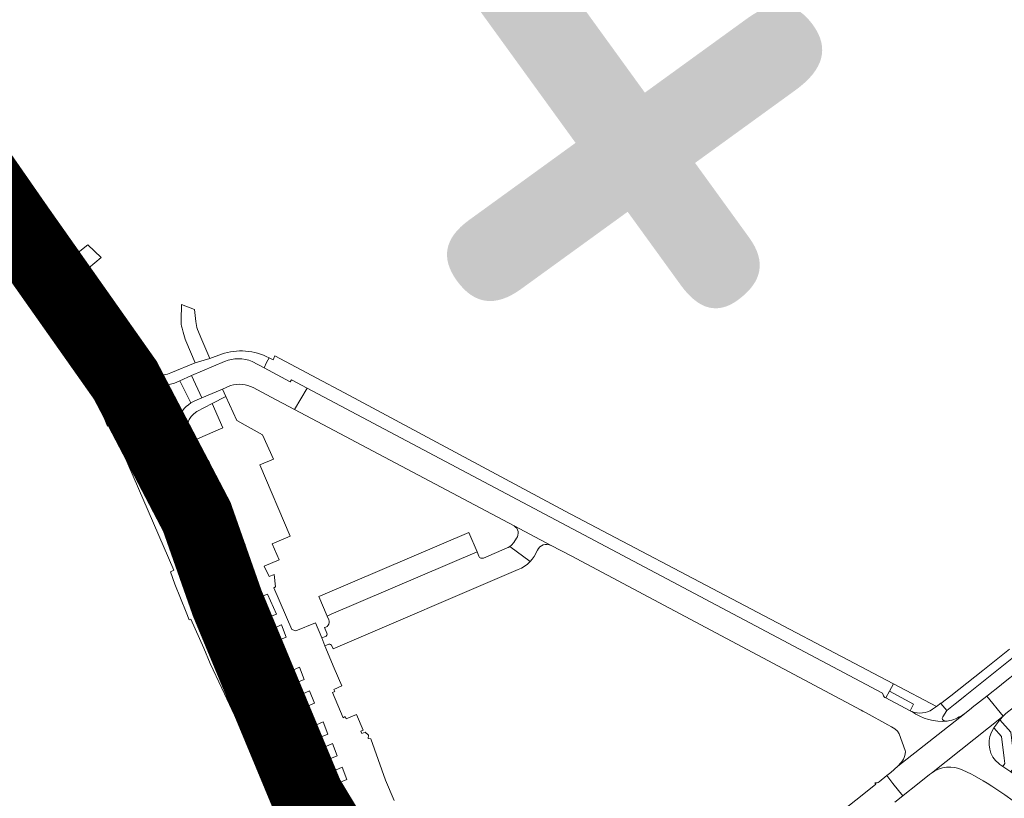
# Model space of a CAD drawing. Header units: metres. Extents: x 166325 to 190320, y 381923 to 404576.
# Tile 714 of 1056: x 177224 to 177425, y 394700 to 394860. Entities that reach past the tile are written whole.
import ezdxf

# ---------------------------------------------------------------- set-up
doc = ezdxf.new("R2010")
doc.units = ezdxf.units.M
for name, color, linetype, lineweight in [('B-WE-VH-VERHARDING_ASFALT-GV', 8, 'Continuous', 18), ('B-WE-VH-VERHARDING_BETONSTRAATSTEEN-GV', 8, 'Continuous', 18), ('B-WE-VH-VERHARDING_N-WEG', 8, 'Continuous', 18), ('B-WE-VH-VERHARDING_STRAATBAKSTEEN-GV', 8, 'Continuous', 18), ('X-XX-AL-TEKENBLAD-T50', 4, 'Continuous', 50)]:
    doc.layers.add(name, color=color, linetype=linetype, lineweight=lineweight)
doc.styles.add('NLCS-ISO-M500-T50', font='NLCS-ISO.ttf', dxfattribs={"height": 2.5})

msp = doc.modelspace()

# ---------------------------------------------------------------- linework, layer by layer
at = {"layer": 'B-WE-VH-VERHARDING_ASFALT-GV', "flags": 128}
for points in [[(177490.24, 394769.859), (177487.109, 394773.732), (177484.352, 394771.55), (177480.48, 394768.432), (177478.386, 394766.754), (177474.138, 394763.351), (177433.746, 394730.982), (177428.37, 394726.675), (177424.798, 394723.809), (177424.647, 394723.688), (177421.704, 394721.347), (177425.017, 394717.287), (177425.576, 394717.808), (177427.139, 394719.068)], [(177426.349, 394731.004), (177420.888, 394726.615), (177414.305, 394721.389), (177412.312, 394719.869), (177413.489, 394718.401), (177413.506, 394718.414), (177415.194, 394719.753), (177415.799, 394720.234), (177417.285, 394721.416), (177422.063, 394725.217), (177427.866, 394729.872)], [(177398.733, 394703.624), (177398.962, 394703.307), (177396.153, 394701.056), (177377.719, 394686.548)], [(177402.887, 394699.676), (177404.48, 394700.922), (177402.474, 394703.497), (177401.237, 394705.084), (177399.642, 394703.818)]]:
    msp.add_lwpolyline(points, dxfattribs=at)
msp.add_lwpolyline([(177425.017, 394717.287), (177421.704, 394721.347), (177420.205, 394720.183), (177418.691, 394719.008), (177418.533, 394718.885), (177417.1, 394717.742), (177403.444, 394707.037), (177402.009, 394705.705), (177401.237, 394705.084), (177402.474, 394703.497), (177404.48, 394700.922), (177405.254, 394701.535), (177406.83, 394702.781), (177409.981, 394705.288), (177410.344, 394705.584)], close=True, dxfattribs=at)
at = {"layer": 'B-WE-VH-VERHARDING_ASFALT-GV'}
msp.add_lwpolyline([(177399.642, 394703.818, -0.2378263), (177398.733, 394703.624)], format="xyb", dxfattribs=at)
at = {"layer": 'B-WE-VH-VERHARDING_BETONSTRAATSTEEN-GV', "flags": 128}
for points in [[(177219.706, 394817.893), (177224.76, 394821.36), (177224.036, 394822.416), (177223.336, 394823.438), (177218.28, 394819.972), (177218.979, 394818.953)], [(177260.964, 394782.453), (177258.866, 394786.987), (177256.448, 394785.925), (177258.699, 394781.366), (177259.563, 394781.842)]]:
    msp.add_lwpolyline(points, close=True, dxfattribs=at)
for points in [[(177259.752, 394798.016), (177259.483, 394800.537), (177256.803, 394801.561), (177256.746, 394798.299)], [(177256.929, 394796.655), (177257.171, 394795.846), (177257.584, 394794.462), (177257.73, 394794.105), (177259.582, 394789.564)], [(177259.582, 394789.564), (177262.599, 394790.47), (177260.945, 394794.312), (177260.106, 394796.426)], [(177282.565, 394784.416), (177279.926, 394780.052), (177324.92, 394756.194), (177332.494, 394752.215), (177336.598, 394750.059), (177395.947, 394718.487), (177396.305, 394718.297), (177396.96, 394717.943), (177401.459, 394715.514), (177402.213, 394715.069), (177402.847, 394714.644), (177403.413, 394714.201), (177403.748, 394713.673), (177405.008, 394710.259), (177405.066, 394709.958), (177404.92, 394709.187)], [(177400.447, 394721.623), (177400.339, 394721.947), (177282.565, 394784.416)], [(177405.995, 394718.349), (177401.033, 394720.99)], [(177413.506, 394718.414), (177413.489, 394718.401), (177412.312, 394719.869), (177412.291, 394719.898), (177411.379, 394719.246), (177410.565, 394718.663)], [(177404.189, 394707.793), (177403.444, 394707.037), (177417.1, 394717.742)], [(177412.671, 394717.141), (177413.506, 394718.414)], [(177422.626, 394713.983), (177423.146, 394714.859), (177423.717, 394715.679), (177424.35, 394716.508), (177425.017, 394717.287), (177410.344, 394705.584)], [(177413.577, 394716.241), (177413.12, 394716.301)], [(177414.135, 394716.349), (177413.577, 394716.241)], [(177429.128, 394704.131), (177426.645, 394705.834), (177424.988, 394706.977), (177424.381, 394707.396), (177424.159, 394707.55)], [(177416.754, 394706.222), (177418.406, 394705.445), (177419.193, 394705.038)], [(177419.193, 394705.038), (177420.944, 394704.045), (177421.75, 394703.546), (177422.752, 394702.925), (177425.404, 394701.154), (177428.763, 394698.709), (177440.251, 394689.935), (177440.314, 394689.887), (177440.313, 394689.883), (177443.82, 394686.966), (177452.24, 394679.382), (177463.683, 394668.18), (177465.293, 394666.515), (177467.801, 394663.872), (177470.28, 394661.201)]]:
    msp.add_lwpolyline(points, dxfattribs=at)
at = {"layer": 'B-WE-VH-VERHARDING_BETONSTRAATSTEEN-GV'}
for points in [[(177256.746, 394798.299, 0.0748381), (177256.929, 394796.655)], [(177260.106, 394796.426, -0.0780398), (177259.752, 394798.016)], [(177413.577, 394716.241, -0.1769241), (177406.331, 394718.201)], [(177417.1, 394717.742, -0.0908056), (177414.135, 394716.349)], [(177413.12, 394716.301, -0.5843006), (177412.671, 394717.141)], [(177424.159, 394707.55, -0.3464885), (177422.626, 394713.983)], [(177404.92, 394709.187, -0.1057218), (177404.189, 394707.793)], [(177410.344, 394705.584, -0.2804845), (177416.754, 394706.222)]]:
    msp.add_lwpolyline(points, format="xyb", dxfattribs=at)
at = {"layer": 'B-WE-VH-VERHARDING_N-WEG', "const_width": 15, "flags": 128}
msp.add_lwpolyline([(177040.498, 395080.488), (177223.541, 394816.895), (177245.327, 394785.998), (177259.958, 394758.039), (177266.165, 394740.401), (177282.595, 394700.867), (177291.008, 394686.941), (177312.429, 394637.311), (177317.972, 394621.317), (177337.043, 394569.775), (177357.866, 394527.763), (177393.357, 394464.839), (177406.814, 394438.68), (177420.785, 394419.864), (177428.82, 394403.743), (177437.833, 394375.733), (177446.722, 394323.784), (177483.416, 394147.589), (177493.181, 394110.474), (177509.478, 394043.471), (177565.417, 393842.392), (177575.202, 393807.059)], dxfattribs=at)
at = {"layer": 'B-WE-VH-VERHARDING_STRAATBAKSTEEN-GV', "flags": 128}
for points in [[(177247.689, 394787.648), (177249.543, 394788.855), (177245.522, 394794.712), (177243.538, 394797.792), (177240.898, 394801.44), (177236.495, 394807.869), (177234.282, 394811.099), (177225.735, 394823.58), (177224.036, 394822.416), (177224.76, 394821.36), (177241.741, 394796.568)], [(177219.035, 394815.234), (177219.344, 394814.919), (177222.845, 394809.812), (177228.654, 394801.341), (177233.022, 394794.969), (177242.448, 394780.82), (177240.478, 394779.469), (177241.682, 394776.62), (177242.384, 394776.935), (177242.777, 394776.027), (177244.233, 394776.778), (177246.475, 394778.087), (177242.517, 394784.368), (177238.819, 394790.026), (177219.706, 394817.893), (177218.979, 394818.953), (177216.535, 394817.279), (177218.409, 394815.872)], [(177240.335, 394811.163), (177237.618, 394813.73), (177234.282, 394811.099), (177236.495, 394807.869)], [(177261.355, 394766.957), (177260.742, 394767.553), (177258.433, 394768.396), (177269.008, 394744.062), (177269.565, 394742.323), (177270.4, 394744.955), (177270.219, 394745.829), (177268.429, 394750.618), (177268.022, 394751.621)], [(177252.423, 394766.915), (177251.551, 394764.45), (177255.779, 394754.648), (177257.615, 394750.498), (177258.22, 394749.13), (177259.878, 394745.342), (177260.222, 394744.726), (177262.133, 394743.705), (177261.688, 394745.421)], [(177317.325, 394750.924), (177315.62, 394754.86), (177285.761, 394742.106), (177284.95, 394741.767), (177286.642, 394737.761), (177287.459, 394738.106)], [(177273.702, 394737.101), (177271.944, 394741.293), (177274.429, 394742.265), (177276.255, 394738.127)], [(177275.747, 394732.387), (177274.679, 394734.798), (177275.347, 394735.099), (177277.208, 394735.937), (177277.262, 394735.961), (177278.242, 394733.44)], [(177273.131, 394729.9), (177271.506, 394733.962), (177265.754, 394731.661), (177266.902, 394729.022), (177269.424, 394723.226), (177270.023, 394721.85), (177273.162, 394714.634), (177273.729, 394713.332), (177276.669, 394706.575), (177277.254, 394705.228), (177278.814, 394701.643), (177280.687, 394697.337), (177286.218, 394699.736)], [(177278.389, 394726.148), (177280.971, 394727.311), (177281.952, 394724.789), (177279.456, 394723.737)], [(177280.46, 394721.272), (177283.042, 394722.435), (177284.023, 394719.914), (177281.527, 394718.861)], [(177283.216, 394714.966), (177285.798, 394716.129), (177286.779, 394713.608), (177284.283, 394712.556)], [(177427.25, 394708.867), (177426.974, 394711.19), (177426.642, 394713.977), (177424.35, 394716.508), (177423.717, 394715.679), (177423.146, 394714.859), (177424.7, 394713.129), (177425.235, 394708.646), (177425.364, 394707.563), (177424.988, 394706.977), (177426.645, 394705.834), (177427.121, 394706.491), (177430.523, 394704.076), (177431.684, 394705.71)], [(177285.115, 394710.527), (177287.697, 394711.69), (177288.678, 394709.169), (177286.182, 394708.116)], [(177287.117, 394705.671), (177289.7, 394706.834), (177290.681, 394704.313), (177288.185, 394703.26)]]:
    msp.add_lwpolyline(points, close=True, dxfattribs=at)
for points in [[(177258.433, 394768.396), (177257.795, 394769.863), (177256.648, 394772.502), (177256.336, 394773.22), (177247.689, 394787.648), (177241.741, 394796.568), (177224.76, 394821.36), (177219.706, 394817.893), (177238.819, 394790.026), (177242.517, 394784.368), (177246.475, 394778.087), (177247.204, 394776.93), (177251.184, 394769.79), (177251.88, 394768.174), (177252.423, 394766.915), (177261.688, 394745.421), (177262.133, 394743.705), (177262.302, 394742.29)], [(177264.981, 394791.37), (177262.599, 394790.47), (177259.582, 394789.564), (177254.627, 394787.547)], [(177255.353, 394785.444), (177256.448, 394785.925), (177258.866, 394786.987), (177265.651, 394789.891)], [(177265.651, 394789.891), (177258.866, 394786.987), (177260.964, 394782.453)], [(177271.265, 394789.855), (177273.726, 394788.534), (177274.207, 394789.658), (177274.755, 394790.629)], [(177335.346, 394759.222), (177291.179, 394782.884), (177283.526, 394786.984), (177275.947, 394791.044), (177275.548, 394790.182), (177274.755, 394790.629), (177274.207, 394789.658), (177273.726, 394788.534), (177279.051, 394785.677), (177279.328, 394786.133), (177282.565, 394784.416), (177400.339, 394721.947), (177400.447, 394721.623)], [(177249.543, 394788.855), (177247.689, 394787.648)], [(177271.521, 394784.516), (177275.182, 394782.568), (177279.926, 394780.052), (177282.565, 394784.416), (177279.328, 394786.133), (177279.051, 394785.677), (177273.726, 394788.534), (177271.265, 394789.855)], [(177247.689, 394787.648), (177256.336, 394773.22)], [(177258.699, 394781.366), (177256.448, 394785.925), (177255.353, 394785.444)], [(177263.124, 394781.259), (177265.9, 394782.691), (177265.191, 394784.22), (177260.964, 394782.453), (177259.563, 394781.842), (177258.699, 394781.366)], [(177260.964, 394782.453), (177265.191, 394784.22), (177266.868, 394784.921)], [(177300.359, 394699.972), (177298.547, 394704.18), (177295.606, 394712.639), (177295.036, 394712.698), (177295.11, 394713.348), (177294.385, 394713.958), (177293.74, 394713.687), (177293.525, 394714.206), (177294.004, 394714.387), (177292.655, 394717.611), (177290.537, 394716.708), (177290.356, 394717.178), (177289.912, 394716.937), (177287.746, 394722.075), (177288.23, 394722.281), (177288, 394722.725), (177289.638, 394723.453), (177288.044, 394727.096), (177286.187, 394731.626), (177285.515, 394733.267), (177284.247, 394736.363), (177280.248, 394734.709), (177279.427, 394735.03), (177275.72, 394743.524), (177276.034, 394743.728), (177275.787, 394746.28), (177274.754, 394745.818), (177273.755, 394747.933), (177276.789, 394749.26), (177275.392, 394752.545), (177279.072, 394754.111), (177272.859, 394768.714), (177275.637, 394769.882), (177273.413, 394774.875), (177268.112, 394777.79), (177265.9, 394782.691), (177263.124, 394781.259), (177265.289, 394776.278), (177258.525, 394773.372), (177256.648, 394772.502), (177257.795, 394769.863), (177259.781, 394770.692), (177262.338, 394769.617), (177269.837, 394752.337), (177268.022, 394751.621), (177268.429, 394750.618), (177270.219, 394745.829), (177270.4, 394744.955), (177269.565, 394742.323), (177269.637, 394742.098), (177270.289, 394738.263), (177270.666, 394736.512), (177271.11, 394734.952), (177271.506, 394733.962), (177273.131, 394729.9), (177286.218, 394699.736)], [(177259.935, 394779.648), (177263.124, 394781.259)], [(177280.687, 394697.337), (177278.814, 394701.643), (177277.163, 394700.911), (177275.593, 394704.528), (177277.254, 394705.228), (177276.669, 394706.575), (177274.954, 394706), (177272.057, 394712.676), (177273.729, 394713.332), (177273.162, 394714.634), (177271.491, 394713.979), (177268.386, 394721.133), (177270.023, 394721.85), (177269.424, 394723.226), (177267.752, 394722.592), (177265.246, 394728.368), (177266.902, 394729.022), (177265.754, 394731.661), (177265.096, 394733.175), (177263.436, 394732.537), (177258.193, 394744.616), (177259.878, 394745.342), (177258.22, 394749.13), (177256.548, 394748.406), (177255.951, 394749.781), (177257.615, 394750.498), (177255.779, 394754.648), (177254.144, 394753.943), (177248.63, 394766.648), (177251.88, 394768.174), (177251.184, 394769.79), (177247.963, 394768.185), (177244.233, 394776.778), (177242.777, 394776.027), (177255.251, 394747.164), (177254.53, 394746.811), (177255.465, 394744.298), (177257.767, 394738.544), (177258.36, 394736.985), (177258.722, 394737.148), (177261.403, 394731.193), (177262.716, 394728.042), (177265.072, 394723.024), (177268.693, 394715.311), (177269.132, 394714.384), (177272.619, 394706.788), (177276.106, 394699.192)], [(177256.336, 394773.22), (177256.648, 394772.502), (177258.525, 394773.372), (177258.126, 394774.364)], [(177264.236, 394735.151), (177265.096, 394733.175), (177265.754, 394731.661), (177271.506, 394733.962), (177271.11, 394734.952), (177270.666, 394736.512), (177270.289, 394738.263), (177269.637, 394742.098), (177269.565, 394742.323), (177269.008, 394744.062), (177258.433, 394768.396)], [(177401.033, 394720.99), (177401.784, 394722.351), (177402.589, 394723.863), (177399.828, 394725.313), (177339.095, 394757.213), (177335.346, 394759.222)], [(177332.494, 394752.215), (177324.92, 394756.194)], [(177325.391, 394753.694), (177324.877, 394752.808), (177324.368, 394752.241), (177324.015, 394752.018), (177328.189, 394748.891), (177328.628, 394749.404), (177329.011, 394749.959), (177329.687, 394751.245)], [(177328.189, 394748.891), (177324.015, 394752.018), (177323.662, 394751.795), (177323.492, 394751.722), (177318.662, 394749.634)], [(177317.671, 394749.996), (177317.325, 394750.924), (177287.459, 394738.106), (177286.642, 394737.761), (177286.963, 394737.001), (177287.049, 394736.714), (177287.055, 394736.414), (177286.983, 394736.124), (177286.836, 394735.862), (177286.622, 394735.646), (177286.363, 394735.497), (177286.073, 394735.421), (177286.581, 394734.232)], [(177287.62, 394731.678), (177287.857, 394731.059), (177325.741, 394747.261)], [(177286.27, 394733.555), (177285.515, 394733.267), (177286.187, 394731.626), (177286.972, 394732.022)], [(177411.379, 394719.246), (177402.589, 394723.863), (177401.784, 394722.351), (177406.69, 394719.738), (177406, 394718.359), (177405.995, 394718.349)], [(177410.565, 394718.663), (177411.379, 394719.246)]]:
    msp.add_lwpolyline(points, dxfattribs=at)
at = {"layer": 'B-WE-VH-VERHARDING_STRAATBAKSTEEN-GV'}
for points in [[(177274.755, 394790.629, 0.203493), (177264.981, 394791.37)], [(177265.651, 394789.891, -0.1998584), (177271.265, 394789.855)], [(177254.627, 394787.547, -0.3662921), (177249.543, 394788.855)], [(177255.353, 394785.444, -0.342359), (177247.689, 394787.648)], [(177266.868, 394784.921, -0.1919057), (177271.521, 394784.516)], [(177258.699, 394781.366, 0.3701008), (177256.336, 394773.22)], [(177258.126, 394774.364, -0.3514527), (177259.935, 394779.648)], [(177324.92, 394756.194, -0.4547847), (177325.391, 394753.694)], [(177329.687, 394751.245, -0.4075167), (177332.494, 394752.215)], [(177318.662, 394749.634, -0.399709), (177317.671, 394749.996)], [(177325.741, 394747.261, 0.1127876), (177328.189, 394748.891)], [(177262.302, 394742.29, 0.0935718), (177264.236, 394735.151)], [(177286.581, 394734.232, -0.4005803), (177286.27, 394733.555)], [(177286.972, 394732.022, -0.2597803), (177287.62, 394731.678)], [(177400.447, 394721.623, 0.2189913), (177401.033, 394720.99)], [(177405.995, 394718.349, 0.0171514), (177406.331, 394718.201)], [(177406.331, 394718.201, 0.2409827), (177410.565, 394718.663)]]:
    msp.add_lwpolyline(points, format="xyb", dxfattribs=at)

# ---------------------------------------------------------------- next in the draw order: texts
at = {"layer": 'X-XX-AL-TEKENBLAD-T50', "insert": (177033.881, 395191.249), "char_height": 180, "attachment_point": 7, "rotation": 305.92729, "style": 'NLCS-ISO-M500-T50', "bg_fill": 3, "box_fill_scale": 1, "bg_fill_color": 256, "bg_fill_transparency": 0}
msp.add_mtext('N604', dxfattribs=at)

doc.saveas('drawing.dxf')
